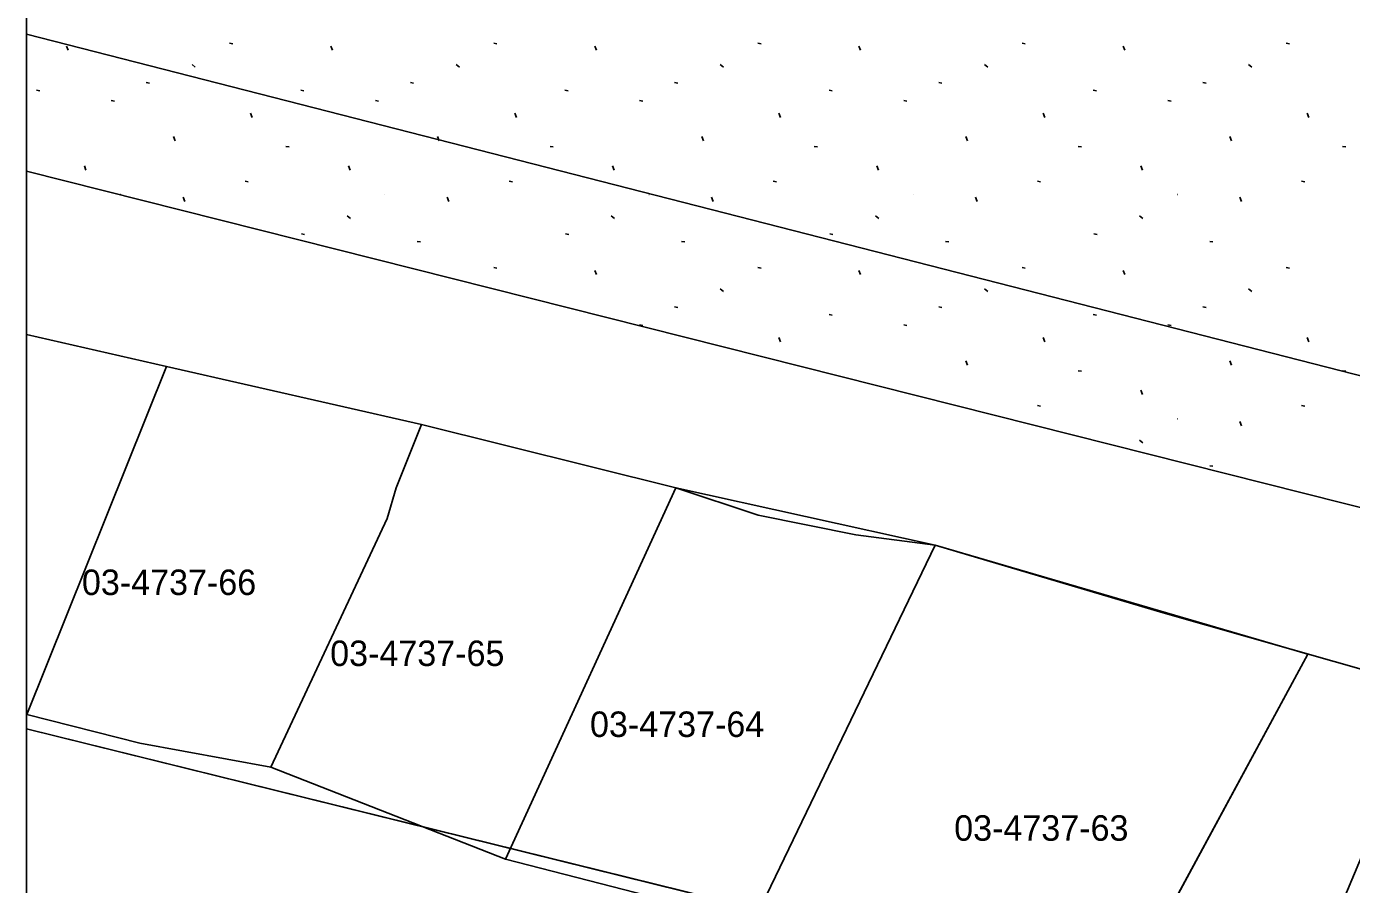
# Model space of a CAD drawing. Extents: x 413946 to 415528, y 4453939 to 4454944.
# Drawn here: x 413945.6 to 413997.6, y 4454531.9 to 4454565.5 of the extents above; entities that cross this region are included whole.
import ezdxf

# ---------------------------------------------------------------- set-up
doc = ezdxf.new("R2010")
doc.units = 0
for name, color, linetype in [('0_KADASTRO', 7, 'Continuous'), ('0_ÇERÇEVE', 7, 'Continuous'), ('Level 27', 7, 'Continuous'), ('Level 28', 7, 'Continuous'), ('Level 29', 7, 'Continuous'), ('Level 41', 7, 'Continuous'), ('Level 54', 7, 'Continuous')]:
    doc.layers.add(name, color=color, linetype=linetype)

msp = doc.modelspace()

# ---------------------------------------------------------------- linework, layer by layer
at = {"layer": '0_KADASTRO'}
for p, q in [((414001.7, 4454550.86), (413945.566, 4454565.233)), ((413945.566, 4454559.853), (413999.23, 4454546.32))]:
    msp.add_line(p, q, dxfattribs=at)
for points in [[(413945.566, 4454565.233), (413945.566, 4454559.853)], [(413945.566, 4454538.534), (413945.566, 4454553.441)], [(413945.566, 4454553.441), (413951.06, 4454552.19), (413945.58, 4454538.53), (413945.566, 4454538.534)]]:
    msp.add_lwpolyline(points, dxfattribs=at)
for points in [[(413945.58, 4454538.53), (413951.06, 4454552.19), (413961.07, 4454549.91), (413960.08, 4454547.43), (413959.72, 4454546.22), (413955.15, 4454536.46), (413950.01, 4454537.41)], [(413955.15, 4454536.46), (413959.72, 4454546.22), (413960.08, 4454547.43), (413961.07, 4454549.91), (413971.05, 4454547.43), (413964.37, 4454532.85)], [(413964.37, 4454532.85), (413971.05, 4454547.43), (413974.28, 4454546.35), (413978.12, 4454545.58), (413981.23, 4454545.18), (413974.09, 4454530.35)], [(413974.09, 4454530.35), (413981.23, 4454545.18), (413990.18, 4454542.52), (414000.2, 4454539.67), (414001.25, 4454539.1), (413999.13, 4454535.72), (413994.71, 4454525.18), (413993.17, 4454525.44), (413984.12, 4454527.28)], [(413994.71, 4454525.18), (413999.13, 4454535.72), (414001.25, 4454539.1), (414004.59, 4454544.42), (414012.21, 4454541.57), (414008.43, 4454531.73), (414005.38, 4454523.49)]]:
    msp.add_lwpolyline(points, close=True, dxfattribs=at)
at = {"layer": '0_ÇERÇEVE'}
msp.add_lwpolyline([(413945.566, 4454943.957), (415494.137, 4454943.957), (415494.137, 4453939.478), (413945.566, 4453939.478)], close=True, dxfattribs=at)
at = {"layer": 'Level 27'}
for p, q in [((413945.566, 4454553.441), (413951.06, 4454552.19)), ((413951.06, 4454552.19), (413961.07, 4454549.91)), ((413961.07, 4454549.91), (413971.05, 4454547.43)), ((413971.05, 4454547.43), (413981.23, 4454545.18)), ((413981.23, 4454545.18), (413995.864, 4454540.903))]:
    msp.add_line(p, q, dxfattribs=at)
at = {"layer": 'Level 28'}
msp.add_line((413999.228, 4454546.324), (413945.566, 4454559.851), dxfattribs=at)
at = {"layer": 'Level 29'}
for p, q in [((413995.864, 4454540.903), (413988.53, 4454527.351)), ((413988.53, 4454527.351), (413945.566, 4454537.964))]:
    msp.add_line(p, q, dxfattribs=at)
at = {"layer": 'Level 41'}
for p, q in [((413947.203, 4454564.603), (413947.138, 4454564.765)), ((413947.203, 4454564.603), (413947.138, 4454564.765)), ((413953.538, 4454564.882), (413953.663, 4454564.858)), ((413953.538, 4454564.882), (413953.663, 4454564.858)), ((413957.571, 4454564.603), (413957.506, 4454564.765)), ((413957.571, 4454564.603), (413957.506, 4454564.765)), ((413963.906, 4454564.882), (413964.031, 4454564.858)), ((413963.906, 4454564.882), (413964.031, 4454564.858)), ((413967.939, 4454564.603), (413967.874, 4454564.765)), ((413967.939, 4454564.603), (413967.874, 4454564.765)), ((413974.274, 4454564.882), (413974.399, 4454564.858)), ((413974.274, 4454564.882), (413974.399, 4454564.858)), ((413978.307, 4454564.603), (413978.242, 4454564.765)), ((413978.307, 4454564.603), (413978.242, 4454564.765)), ((413984.642, 4454564.882), (413984.767, 4454564.858)), ((413984.642, 4454564.882), (413984.767, 4454564.858)), ((413988.675, 4454564.603), (413988.61, 4454564.765)), ((413988.675, 4454564.603), (413988.61, 4454564.765)), ((413995.01, 4454564.882), (413995.135, 4454564.858)), ((413995.01, 4454564.882), (413995.135, 4454564.858)), ((413952.063, 4454564.044), (413952.19, 4454563.945)), ((413952.063, 4454564.044), (413952.19, 4454563.945)), ((413962.431, 4454564.044), (413962.558, 4454563.945)), ((413962.431, 4454564.044), (413962.558, 4454563.945)), ((413972.799, 4454564.044), (413972.926, 4454563.945)), ((413972.799, 4454564.044), (413972.926, 4454563.945)), ((413983.167, 4454564.044), (413983.294, 4454563.945)), ((413983.167, 4454564.044), (413983.294, 4454563.945)), ((413993.535, 4454564.044), (413993.662, 4454563.945)), ((413993.535, 4454564.044), (413993.662, 4454563.945)), ((413950.268, 4454563.339), (413950.394, 4454563.315)), ((413950.268, 4454563.339), (413950.394, 4454563.315)), ((413960.636, 4454563.339), (413960.762, 4454563.315)), ((413960.636, 4454563.339), (413960.762, 4454563.315)), ((413971.004, 4454563.339), (413971.13, 4454563.315)), ((413971.004, 4454563.339), (413971.13, 4454563.315)), ((413981.372, 4454563.339), (413981.498, 4454563.315)), ((413981.372, 4454563.339), (413981.498, 4454563.315)), ((413991.74, 4454563.339), (413991.866, 4454563.315)), ((413991.74, 4454563.339), (413991.866, 4454563.315)), ((413945.963, 4454563.035), (413946.089, 4454563.011)), ((413945.963, 4454563.035), (413946.089, 4454563.011)), ((413956.331, 4454563.035), (413956.457, 4454563.011)), ((413956.331, 4454563.035), (413956.457, 4454563.011)), ((413966.699, 4454563.035), (413966.825, 4454563.011)), ((413966.699, 4454563.035), (413966.825, 4454563.011)), ((413977.067, 4454563.035), (413977.193, 4454563.011)), ((413977.067, 4454563.035), (413977.193, 4454563.011)), ((413987.435, 4454563.035), (413987.561, 4454563.011)), ((413987.435, 4454563.035), (413987.561, 4454563.011)), ((413948.892, 4454562.625), (413949.018, 4454562.6)), ((413948.892, 4454562.625), (413949.018, 4454562.6)), ((413959.26, 4454562.625), (413959.386, 4454562.6)), ((413959.26, 4454562.625), (413959.386, 4454562.6)), ((413969.628, 4454562.625), (413969.754, 4454562.6)), ((413969.628, 4454562.625), (413969.754, 4454562.6)), ((413979.996, 4454562.625), (413980.122, 4454562.6)), ((413979.996, 4454562.625), (413980.122, 4454562.6)), ((413990.364, 4454562.625), (413990.49, 4454562.6)), ((413990.364, 4454562.625), (413990.49, 4454562.6)), ((413954.428, 4454561.966), (413954.362, 4454562.128)), ((413954.428, 4454561.966), (413954.362, 4454562.128)), ((413964.796, 4454561.966), (413964.73, 4454562.128)), ((413964.796, 4454561.966), (413964.73, 4454562.128)), ((413975.164, 4454561.966), (413975.098, 4454562.128)), ((413975.164, 4454561.966), (413975.098, 4454562.128)), ((413985.532, 4454561.966), (413985.466, 4454562.128)), ((413985.532, 4454561.966), (413985.466, 4454562.128)), ((413995.9, 4454561.966), (413995.834, 4454562.128)), ((413995.9, 4454561.966), (413995.834, 4454562.128)), ((413951.397, 4454561.051), (413951.332, 4454561.214)), ((413951.397, 4454561.051), (413951.332, 4454561.214)), ((413961.765, 4454561.051), (413961.7, 4454561.214)), ((413961.765, 4454561.051), (413961.7, 4454561.214)), ((413972.133, 4454561.051), (413972.068, 4454561.214)), ((413972.133, 4454561.051), (413972.068, 4454561.214)), ((413982.501, 4454561.051), (413982.436, 4454561.214)), ((413982.501, 4454561.051), (413982.436, 4454561.214)), ((413992.869, 4454561.051), (413992.804, 4454561.214)), ((413992.869, 4454561.051), (413992.804, 4454561.214)), ((413955.747, 4454560.83), (413955.873, 4454560.807)), ((413955.747, 4454560.83), (413955.873, 4454560.807)), ((413966.115, 4454560.83), (413966.241, 4454560.807)), ((413966.115, 4454560.83), (413966.241, 4454560.807)), ((413976.483, 4454560.83), (413976.609, 4454560.807)), ((413976.483, 4454560.83), (413976.609, 4454560.807)), ((413986.851, 4454560.83), (413986.977, 4454560.807)), ((413986.851, 4454560.83), (413986.977, 4454560.807)), ((413997.219, 4454560.83), (413997.345, 4454560.807)), ((413997.219, 4454560.83), (413997.345, 4454560.807)), ((413947.901, 4454559.902), (413947.837, 4454560.063)), ((413947.901, 4454559.902), (413947.837, 4454560.063)), ((413958.269, 4454559.902), (413958.205, 4454560.063)), ((413958.269, 4454559.902), (413958.205, 4454560.063)), ((413968.637, 4454559.902), (413968.573, 4454560.063)), ((413968.637, 4454559.902), (413968.573, 4454560.063)), ((413979.005, 4454559.902), (413978.941, 4454560.063)), ((413979.005, 4454559.902), (413978.941, 4454560.063)), ((413989.373, 4454559.902), (413989.309, 4454560.063)), ((413989.373, 4454559.902), (413989.309, 4454560.063)), ((413954.143, 4454559.463), (413954.269, 4454559.438)), ((413954.143, 4454559.463), (413954.269, 4454559.438)), ((413964.511, 4454559.463), (413964.637, 4454559.438)), ((413964.511, 4454559.463), (413964.637, 4454559.438)), ((413974.879, 4454559.463), (413975.005, 4454559.438)), ((413974.879, 4454559.463), (413975.005, 4454559.438)), ((413985.247, 4454559.463), (413985.373, 4454559.438)), ((413985.247, 4454559.463), (413985.373, 4454559.438)), ((413995.615, 4454559.463), (413995.741, 4454559.438)), ((413995.615, 4454559.463), (413995.741, 4454559.438)), ((413949.259, 4454558.938), (413949.267, 4454558.936)), ((413949.259, 4454558.938), (413949.267, 4454558.936)), ((413951.778, 4454558.668), (413951.713, 4454558.831)), ((413951.778, 4454558.668), (413951.713, 4454558.831)), ((413959.627, 4454558.938), (413959.635, 4454558.936)), ((413959.627, 4454558.938), (413959.635, 4454558.936)), ((413962.146, 4454558.668), (413962.081, 4454558.831)), ((413962.146, 4454558.668), (413962.081, 4454558.831)), ((413969.995, 4454558.938), (413970.003, 4454558.936)), ((413969.995, 4454558.938), (413970.003, 4454558.936)), ((413972.514, 4454558.668), (413972.449, 4454558.831)), ((413972.514, 4454558.668), (413972.449, 4454558.831)), ((413980.363, 4454558.938), (413980.371, 4454558.936)), ((413980.363, 4454558.938), (413980.371, 4454558.936)), ((413982.882, 4454558.668), (413982.817, 4454558.831)), ((413982.882, 4454558.668), (413982.817, 4454558.831)), ((413990.731, 4454558.938), (413990.739, 4454558.936)), ((413990.731, 4454558.938), (413990.739, 4454558.936)), ((413993.25, 4454558.668), (413993.185, 4454558.831)), ((413993.25, 4454558.668), (413993.185, 4454558.831)), ((413958.152, 4454558.099), (413958.279, 4454558.001)), ((413958.152, 4454558.099), (413958.279, 4454558.001)), ((413968.52, 4454558.099), (413968.647, 4454558.001)), ((413968.52, 4454558.099), (413968.647, 4454558.001)), ((413978.888, 4454558.099), (413979.015, 4454558.001)), ((413978.888, 4454558.099), (413979.015, 4454558.001)), ((413989.256, 4454558.099), (413989.383, 4454558.001)), ((413989.256, 4454558.099), (413989.383, 4454558.001)), ((413956.358, 4454557.395), (413956.484, 4454557.37)), ((413956.358, 4454557.395), (413956.484, 4454557.37)), ((413960.906, 4454557.1), (413961.032, 4454557.077)), ((413960.906, 4454557.1), (413961.032, 4454557.077)), ((413966.726, 4454557.395), (413966.852, 4454557.37)), ((413966.726, 4454557.395), (413966.852, 4454557.37)), ((413971.274, 4454557.1), (413971.4, 4454557.077)), ((413971.274, 4454557.1), (413971.4, 4454557.077)), ((413977.094, 4454557.395), (413977.22, 4454557.37)), ((413977.094, 4454557.395), (413977.22, 4454557.37)), ((413981.642, 4454557.1), (413981.768, 4454557.077)), ((413981.642, 4454557.1), (413981.768, 4454557.077)), ((413987.462, 4454557.395), (413987.588, 4454557.37)), ((413987.462, 4454557.395), (413987.588, 4454557.37)), ((413992.01, 4454557.1), (413992.136, 4454557.077)), ((413992.01, 4454557.1), (413992.136, 4454557.077)), ((413963.906, 4454556.076), (413964.031, 4454556.052)), ((413963.906, 4454556.076), (413964.031, 4454556.052)), ((413967.939, 4454555.797), (413967.874, 4454555.959)), ((413967.939, 4454555.797), (413967.874, 4454555.959)), ((413974.274, 4454556.076), (413974.399, 4454556.052)), ((413974.274, 4454556.076), (413974.399, 4454556.052)), ((413978.307, 4454555.797), (413978.242, 4454555.959)), ((413978.307, 4454555.797), (413978.242, 4454555.959)), ((413984.642, 4454556.076), (413984.767, 4454556.052)), ((413984.642, 4454556.076), (413984.767, 4454556.052)), ((413988.675, 4454555.797), (413988.61, 4454555.959)), ((413988.675, 4454555.797), (413988.61, 4454555.959)), ((413995.01, 4454556.076), (413995.135, 4454556.052)), ((413995.01, 4454556.076), (413995.135, 4454556.052)), ((413972.799, 4454555.238), (413972.926, 4454555.139)), ((413972.799, 4454555.238), (413972.926, 4454555.139)), ((413983.167, 4454555.238), (413983.294, 4454555.139)), ((413983.167, 4454555.238), (413983.294, 4454555.139)), ((413993.535, 4454555.238), (413993.662, 4454555.139)), ((413993.535, 4454555.238), (413993.662, 4454555.139)), ((413971.004, 4454554.533), (413971.13, 4454554.509)), ((413971.004, 4454554.533), (413971.13, 4454554.509)), ((413981.372, 4454554.533), (413981.498, 4454554.509)), ((413981.372, 4454554.533), (413981.498, 4454554.509)), ((413991.74, 4454554.533), (413991.866, 4454554.509)), ((413991.74, 4454554.533), (413991.866, 4454554.509)), ((413977.067, 4454554.229), (413977.193, 4454554.205)), ((413977.067, 4454554.229), (413977.193, 4454554.205)), ((413987.435, 4454554.229), (413987.561, 4454554.205)), ((413987.435, 4454554.229), (413987.561, 4454554.205)), ((413969.628, 4454553.819), (413969.754, 4454553.794)), ((413969.628, 4454553.819), (413969.754, 4454553.794)), ((413975.164, 4454553.16), (413975.098, 4454553.322)), ((413975.164, 4454553.16), (413975.098, 4454553.322)), ((413979.996, 4454553.819), (413980.122, 4454553.794)), ((413979.996, 4454553.819), (413980.122, 4454553.794)), ((413985.532, 4454553.16), (413985.466, 4454553.322)), ((413985.532, 4454553.16), (413985.466, 4454553.322)), ((413990.364, 4454553.819), (413990.49, 4454553.794)), ((413990.364, 4454553.819), (413990.49, 4454553.794)), ((413995.9, 4454553.16), (413995.834, 4454553.322)), ((413995.9, 4454553.16), (413995.834, 4454553.322)), ((413982.501, 4454552.245), (413982.436, 4454552.408)), ((413982.501, 4454552.245), (413982.436, 4454552.408)), ((413992.869, 4454552.245), (413992.804, 4454552.408)), ((413992.869, 4454552.245), (413992.804, 4454552.408)), ((413986.851, 4454552.024), (413986.977, 4454552.001)), ((413986.851, 4454552.024), (413986.977, 4454552.001)), ((413997.219, 4454552.024), (413997.345, 4454552.001)), ((413997.219, 4454552.024), (413997.345, 4454552.001)), ((413989.373, 4454551.096), (413989.309, 4454551.257)), ((413989.373, 4454551.096), (413989.309, 4454551.257)), ((413985.247, 4454550.657), (413985.373, 4454550.632)), ((413985.247, 4454550.657), (413985.373, 4454550.632)), ((413995.615, 4454550.657), (413995.741, 4454550.632)), ((413995.615, 4454550.657), (413995.741, 4454550.632)), ((413990.731, 4454550.132), (413990.739, 4454550.13)), ((413990.731, 4454550.132), (413990.739, 4454550.13)), ((413993.25, 4454549.862), (413993.185, 4454550.025)), ((413993.25, 4454549.862), (413993.185, 4454550.025)), ((413989.256, 4454549.293), (413989.383, 4454549.195)), ((413989.256, 4454549.293), (413989.383, 4454549.195)), ((413992.01, 4454548.294), (413992.136, 4454548.271)), ((413992.01, 4454548.294), (413992.136, 4454548.271))]:
    msp.add_line(p, q, dxfattribs=at)
at = {"layer": 'Level 54'}
for points in [[(413945.566, 4454537.964), (413945.566, 4454553.441)], [(413945.566, 4454553.441), (413951.06, 4454552.19), (413961.07, 4454549.91), (413971.05, 4454547.43), (413981.23, 4454545.18), (413995.864, 4454540.903), (413988.53, 4454527.351), (413945.566, 4454537.964)]]:
    msp.add_lwpolyline(points, dxfattribs=at)

# ---------------------------------------------------------------- texts
at = {"layer": '0_KADASTRO'}
for s, p in [('03-4737-66', (413947.742, 4454543.219)), ('03-4737-65', (413957.485, 4454540.432)), ('03-4737-64', (413967.684, 4454537.647)), ('03-4737-63', (413981.979, 4454533.574))]:
    msp.add_text(s, height=1, dxfattribs=at).set_placement(p)

doc.saveas('drawing.dxf')
